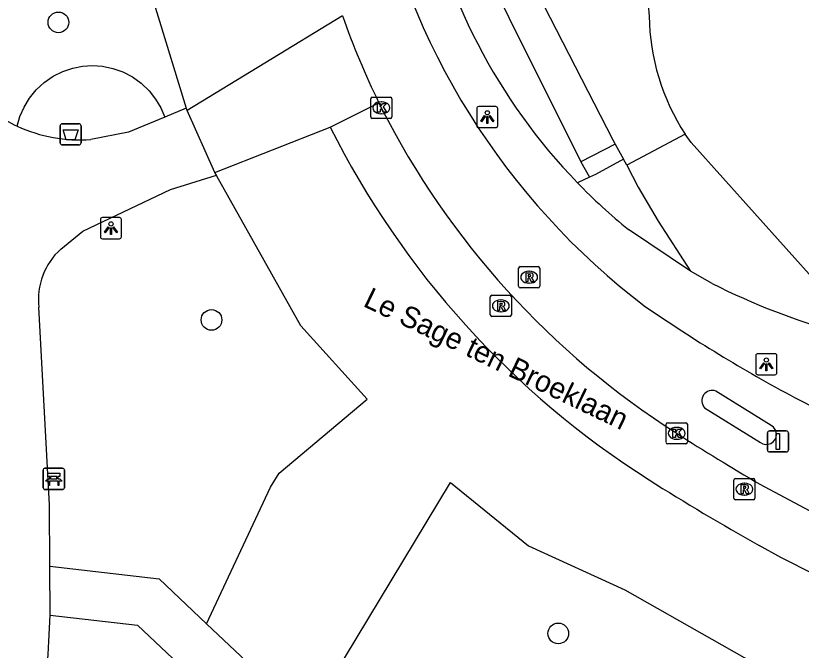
# Model space of a CAD drawing. Extents: x 161402 to 161933, y 381650 to 382313.
# Drawn here: x 161742.85 to 161779.97, y 381948.33 to 381978.33 of the extents above; entities that cross this region are included whole.
import ezdxf

# ---------------------------------------------------------------- set-up
doc = ezdxf.new("R2010")
doc.units = 0
for name, color, linetype in [('IMGEO_Afsluitpaal', 7, 'Continuous'), ('IMGEO_Afvalbak', 7, 'Continuous'), ('IMGEO_Bank', 7, 'Continuous'), ('IMGEO_Boom', 7, 'Continuous'), ('IMGEO_Groenvoorziening', 7, 'Continuous'), ('IMGEO_Kolk', 7, 'Continuous'), ('IMGEO_Lichtpunt', 7, 'Continuous'), ('IMGEO_Openbare_ruimte_label', 7, 'Continuous'), ('IMGEO_Pand', 7, 'Continuous'), ('IMGEO_Rijbaan_lokaal_open', 7, 'Continuous'), ('IMGEO_Rioolput', 7, 'Continuous'), ('IMGEO_Voetpad_gesloten', 7, 'Continuous'), ('IMGEO_Voetpad_op_trap', 7, 'Continuous'), ('IMGEO_Voetpad_open', 7, 'Continuous')]:
    doc.layers.add(name, color=color, linetype=linetype)

msp = doc.modelspace()

# ---------------------------------------------------------------- linework, layer by layer
at = {"layer": 'IMGEO_Afsluitpaal'}
for p, q in [((161778.368, 381957.807), (161778.368, 381958.607)), ((161778.368, 381958.607), (161778.368, 381957.807)), ((161778.468, 381958.707), (161779.258, 381958.707)), ((161779.258, 381958.707), (161778.468, 381958.707)), ((161779.358, 381958.607), (161779.358, 381957.807)), ((161779.358, 381957.807), (161779.358, 381958.607)), ((161779.258, 381957.707), (161778.468, 381957.707)), ((161778.468, 381957.707), (161779.258, 381957.707))]:
    msp.add_line(p, q, dxfattribs=at)
msp.add_lwpolyline([(161778.788, 381958.582), (161778.938, 381958.582), (161778.938, 381957.832), (161778.788, 381957.832), (161778.788, 381958.582)], dxfattribs=at)
for centre, start, end in [((161778.468, 381958.607), 90, 180), ((161778.468, 381958.607), 90, 180), ((161779.258, 381958.607), 0, 90), ((161779.258, 381958.607), 360, 90), ((161778.468, 381957.807), 180, 270), ((161778.468, 381957.807), 180, 270), ((161779.258, 381957.807), 270, 0), ((161779.258, 381957.807), 270, 0)]:
    msp.add_arc(centre, 0.1, start, end, dxfattribs=at)
at = {"layer": 'IMGEO_Afvalbak'}
for p, q in [((161744.944, 381972.323), (161744.944, 381973.123)), ((161744.944, 381973.123), (161744.944, 381972.323)), ((161745.044, 381973.223), (161745.834, 381973.223)), ((161745.834, 381973.223), (161745.044, 381973.223)), ((161745.934, 381973.123), (161745.934, 381972.323)), ((161745.934, 381972.323), (161745.934, 381973.123)), ((161745.834, 381972.223), (161745.044, 381972.223)), ((161745.044, 381972.223), (161745.834, 381972.223))]:
    msp.add_line(p, q, dxfattribs=at)
msp.add_lwpolyline([(161745.087, 381972.937), (161745.791, 381972.937), (161745.642, 381972.467), (161745.236, 381972.467), (161745.087, 381972.937)], dxfattribs=at)
for centre, start, end in [((161745.044, 381973.123), 90, 180), ((161745.044, 381973.123), 90, 180), ((161745.834, 381973.123), 0, 90), ((161745.834, 381973.123), 360, 90), ((161745.044, 381972.323), 180, 270), ((161745.044, 381972.323), 180, 270), ((161745.834, 381972.323), 270, 0), ((161745.834, 381972.323), 270, 0)]:
    msp.add_arc(centre, 0.1, start, end, dxfattribs=at)
at = {"layer": 'IMGEO_Bank'}
for p, q in [((161744.144, 381956.01), (161744.144, 381956.851)), ((161744.144, 381956.851), (161744.144, 381956.01)), ((161744.219, 381956.935), (161745.06, 381956.935)), ((161745.06, 381956.935), (161744.219, 381956.935)), ((161745.144, 381956.86), (161745.144, 381956.019)), ((161745.144, 381956.019), (161745.144, 381956.86)), ((161744.841, 381956.333), (161744.448, 381956.333)), ((161744.453, 381956.441), (161744.453, 381956.547)), ((161744.497, 381956.547), (161744.497, 381956.441)), ((161744.785, 381956.553), (161744.503, 381956.553)), ((161744.503, 381956.435), (161744.785, 381956.435)), ((161744.791, 381956.441), (161744.791, 381956.547)), ((161744.835, 381956.547), (161744.835, 381956.441)), ((161745.069, 381955.935), (161744.228, 381955.935)), ((161744.228, 381955.935), (161745.069, 381955.935))]:
    msp.add_line(p, q, dxfattribs=at)
for points in [[(161744.447, 381956.553), (161744.361, 381956.553), (161744.361, 381956.714), (161744.924, 381956.714), (161744.924, 381956.553), (161744.841, 381956.553)], [(161744.391, 381956.333), (161744.249, 381956.333), (161744.361, 381956.435), (161744.447, 381956.435)], [(161744.441, 381956.326), (161744.441, 381956.119), (161744.398, 381956.119), (161744.398, 381956.326)], [(161744.841, 381956.435), (161744.924, 381956.435), (161745.036, 381956.333), (161744.897, 381956.333)], [(161744.891, 381956.326), (161744.891, 381956.119), (161744.847, 381956.119), (161744.847, 381956.326)]]:
    msp.add_lwpolyline(points, dxfattribs=at)
for centre, radius, start, end in [((161744.222, 381956.857), 0.0779, 92.4484, 184.2845), ((161744.222, 381956.857), 0.0779, 92.4484, 184.2845), ((161745.066, 381956.857), 0.0779, 2.4484, 94.2845), ((161745.066, 381956.857), 0.0779, 2.4484, 94.2845), ((161744.391, 381956.326), 0.00671, 2.8957, 87.1043), ((161744.448, 381956.326), 0.00671, 92.8957, 177.1043), ((161744.446, 381956.546), 0.00671, 2.8957, 87.1043), ((161744.446, 381956.442), 0.00671, 272.8957, 357.1043), ((161744.503, 381956.546), 0.00671, 92.8957, 177.1043), ((161744.503, 381956.442), 0.00671, 182.8957, 267.1043), ((161744.785, 381956.546), 0.00671, 2.8957, 87.1043), ((161744.785, 381956.442), 0.00671, 272.8957, 357.1043), ((161744.842, 381956.546), 0.00671, 92.8957, 177.1043), ((161744.842, 381956.442), 0.00671, 182.8957, 267.1043), ((161744.84, 381956.326), 0.00671, 2.8957, 87.1043), ((161744.897, 381956.326), 0.00671, 92.8957, 177.1043), ((161744.222, 381956.013), 0.0779, 182.4484, 274.2845), ((161744.222, 381956.013), 0.0779, 182.4484, 274.2845), ((161745.066, 381956.013), 0.0779, 272.4484, 4.2845), ((161745.066, 381956.013), 0.0779, 272.4484, 4.2845)]:
    msp.add_arc(centre, radius, start, end, dxfattribs=at)
at = {"layer": 'IMGEO_Boom'}
for centre in [(161744.864, 381978.019), (161752.097, 381963.951), (161768.484, 381949.129)]:
    msp.add_circle(centre, 0.489, dxfattribs=at)
at = {"layer": 'IMGEO_Groenvoorziening'}
for points in [[(161752.007, 382011.44), (161749.264, 381999.612), (161742.845, 382001.573), (161740.844, 381999.927), (161740.748, 381996.108), (161746.467, 381993.537), (161748.45, 381991.402), (161747.827, 381985.564), (161748.917, 381980.449), (161750.906, 381973.96)], [(161742.916, 381973.113), (161743.045, 381973.566), (161743.239, 381974.013), (161743.498, 381974.441), (161743.82, 381974.835), (161744.197, 381975.183), (161744.618, 381975.474), (161745.07, 381975.7), (161745.538, 381975.858), (161746.009, 381975.949), (161746.474, 381975.977), (161746.952, 381975.944), (161747.436, 381975.844), (161747.912, 381975.674), (161748.366, 381975.437), (161748.782, 381975.137), (161749.149, 381974.784), (161749.459, 381974.391), (161749.705, 381973.97), (161749.887, 381973.536)], [(161774.483, 381972.736), (161771.72, 381971.27)], [(161751.868, 381949.589), (161754.882, 381956.037), (161755.303, 381956.704), (161759.452, 381960.205), (161756.323, 381963.676), (161752.352, 381970.751), (161752.331, 381970.789)], [(161757.507, 381944.274), (161758.386, 381947.963), (161763.392, 381956.267), (161767.079, 381953.278), (161771.629, 381951.189), (161779.856, 381946.528)], [(161744.458, 381952.316), (161749.618, 381951.709), (161751.868, 381949.589)], [(161744.47, 381949.999), (161748.594, 381949.514), (161762.216, 381936.676), (161761.561, 381932.294)], [(161751.868, 381949.589), (161757.507, 381944.274)]]:
    msp.add_lwpolyline(points, dxfattribs=at)
at = {"layer": 'IMGEO_Kolk'}
for p, q in [((161759.622, 381973.553), (161759.622, 381974.405)), ((161759.697, 381974.479), (161760.549, 381974.479)), ((161760.623, 381974.405), (161760.623, 381973.553)), ((161760.11, 381974.259), (161760.135, 381974.259)), ((161760.133, 381973.699), (161760.108, 381973.699)), ((161760.549, 381973.479), (161759.697, 381973.479)), ((161773.583, 381958.164), (161773.583, 381959.016)), ((161773.658, 381959.09), (161774.51, 381959.09)), ((161774.071, 381958.87), (161774.096, 381958.87)), ((161774.584, 381959.016), (161774.584, 381958.164)), ((161774.51, 381958.09), (161773.658, 381958.09)), ((161774.094, 381958.31), (161774.069, 381958.31))]:
    msp.add_line(p, q, dxfattribs=at)
for points in [[(161759.622, 381973.553), (161759.622, 381974.405)], [(161759.697, 381974.479), (161760.549, 381974.479)], [(161760.623, 381974.405), (161760.623, 381973.553)], [(161759.943, 381974.179), (161760.066, 381974.179), (161760.066, 381974.028), (161760.196, 381974.179), (161760.36, 381974.179), (161760.214, 381974.028), (161760.367, 381973.779), (161760.215, 381973.779), (161760.13, 381973.943), (161760.066, 381973.876), (161760.066, 381973.779), (161759.943, 381973.779), (161759.943, 381974.179)], [(161760.549, 381973.479), (161759.697, 381973.479)], [(161773.583, 381958.164), (161773.583, 381959.016)], [(161773.658, 381959.09), (161774.51, 381959.09)], [(161774.584, 381959.016), (161774.584, 381958.164)], [(161773.904, 381958.79), (161774.027, 381958.79), (161774.027, 381958.639), (161774.157, 381958.79), (161774.321, 381958.79), (161774.175, 381958.639), (161774.328, 381958.39), (161774.176, 381958.39), (161774.091, 381958.554), (161774.027, 381958.487), (161774.027, 381958.39), (161773.904, 381958.39), (161773.904, 381958.79)], [(161774.51, 381958.09), (161773.658, 381958.09)]]:
    msp.add_lwpolyline(points, dxfattribs=at)
for centre, start, end in [((161759.699, 381974.403), 91.552, 178.448), ((161759.699, 381974.403), 91.552, 178.448), ((161760.547, 381974.403), 1.552, 88.448), ((161760.547, 381974.403), 1.552, 88.448), ((161759.699, 381973.555), 181.552, 268.448), ((161759.699, 381973.555), 181.552, 268.448), ((161760.547, 381973.555), 271.552, 358.448), ((161760.547, 381973.555), 271.552, 358.448), ((161773.66, 381959.014), 91.552, 178.448), ((161773.66, 381959.014), 91.552, 178.448), ((161774.508, 381959.014), 1.552, 88.448), ((161774.508, 381959.014), 1.552, 88.448), ((161773.66, 381958.166), 181.552, 268.448), ((161773.66, 381958.166), 181.552, 268.448), ((161774.508, 381958.166), 271.552, 358.448), ((161774.508, 381958.166), 271.552, 358.448)]:
    msp.add_arc(centre, 0.0765, start, end, dxfattribs=at)
for centre, major_axis, ratio, start_param, end_param in [((161760.109, 381973.979), (-0.387, 0.002), 0.722429, 4.712389, 7.853982), ((161760.134, 381973.979), (-0.39, 0.002), 0.717154, 1.570796, 4.712389), ((161774.07, 381958.59), (-0.387, 0.002), 0.722429, 4.712389, 7.853982), ((161774.095, 381958.59), (-0.39, 0.002), 0.717154, 1.570796, 4.712389)]:
    msp.add_ellipse(centre, major_axis=major_axis, ratio=ratio, start_param=start_param, end_param=end_param, dxfattribs=at)
at = {"layer": 'IMGEO_Lichtpunt'}
for p, q in [((161765.533, 381974.04), (161764.725, 381974.04)), ((161765.533, 381974.04), (161764.725, 381974.04)), ((161764.631, 381973.945), (161764.631, 381973.138)), ((161764.631, 381973.945), (161764.631, 381973.138)), ((161765.627, 381973.138), (161765.627, 381973.945)), ((161765.627, 381973.138), (161765.627, 381973.945)), ((161764.725, 381973.044), (161765.533, 381973.044)), ((161764.725, 381973.044), (161765.533, 381973.044)), ((161746.847, 381968.692), (161746.847, 381967.885)), ((161746.847, 381968.692), (161746.847, 381967.885)), ((161747.749, 381968.787), (161746.941, 381968.787)), ((161747.749, 381968.787), (161746.941, 381968.787)), ((161747.843, 381967.885), (161747.843, 381968.692)), ((161747.843, 381967.885), (161747.843, 381968.692)), ((161746.941, 381967.791), (161747.749, 381967.791)), ((161746.941, 381967.791), (161747.749, 381967.791)), ((161777.82, 381962.258), (161777.82, 381961.451)), ((161777.82, 381962.258), (161777.82, 381961.451)), ((161778.722, 381962.353), (161777.914, 381962.353)), ((161778.722, 381962.353), (161777.914, 381962.353)), ((161778.816, 381961.451), (161778.816, 381962.258)), ((161778.816, 381961.451), (161778.816, 381962.258)), ((161777.914, 381961.357), (161778.722, 381961.357)), ((161777.914, 381961.357), (161778.722, 381961.357))]:
    msp.add_line(p, q, dxfattribs=at)
for points in [[(161765.005, 381973.609), (161765.044, 381973.581), (161764.856, 381973.319), (161764.818, 381973.346), (161765.005, 381973.609)], [(161765.107, 381973.561), (161765.154, 381973.561), (161765.154, 381973.239), (161765.107, 381973.239), (161765.107, 381973.561)], [(161765.217, 381973.581), (161765.255, 381973.608), (161765.442, 381973.346), (161765.403, 381973.318), (161765.217, 381973.581)], [(161747.221, 381968.356), (161747.26, 381968.328), (161747.072, 381968.066), (161747.034, 381968.093), (161747.221, 381968.356)], [(161747.323, 381968.308), (161747.37, 381968.308), (161747.37, 381967.986), (161747.323, 381967.986), (161747.323, 381968.308)], [(161747.433, 381968.328), (161747.471, 381968.355), (161747.658, 381968.093), (161747.619, 381968.065), (161747.433, 381968.328)], [(161778.194, 381961.922), (161778.233, 381961.894), (161778.045, 381961.632), (161778.007, 381961.659), (161778.194, 381961.922)], [(161778.296, 381961.874), (161778.343, 381961.874), (161778.343, 381961.552), (161778.296, 381961.552), (161778.296, 381961.874)], [(161778.406, 381961.894), (161778.444, 381961.921), (161778.631, 381961.659), (161778.592, 381961.631), (161778.406, 381961.894)]]:
    msp.add_lwpolyline(points, dxfattribs=at)
for centre in [(161765.13, 381973.743), (161747.346, 381968.49), (161778.319, 381962.056)]:
    msp.add_circle(centre, 0.0994, dxfattribs=at)
for centre, start, end in [((161764.725, 381973.945), 90, 180), ((161764.725, 381973.945), 90, 180), ((161765.533, 381973.945), 0, 90), ((161765.533, 381973.945), 0, 90), ((161764.725, 381973.138), 180, 270), ((161764.725, 381973.138), 180, 270), ((161765.533, 381973.138), 270, 0), ((161765.533, 381973.138), 270, 360), ((161746.941, 381968.692), 90, 180), ((161746.941, 381968.692), 90, 180), ((161747.749, 381968.692), 0, 90), ((161747.749, 381968.692), 0, 90), ((161746.941, 381967.885), 180, 270), ((161746.941, 381967.885), 180, 270), ((161747.749, 381967.885), 270, 0), ((161747.749, 381967.885), 270, 360), ((161777.914, 381962.258), 90, 180), ((161777.914, 381962.258), 90, 180), ((161778.722, 381962.258), 0, 90), ((161778.722, 381962.258), 0, 90), ((161777.914, 381961.451), 180, 270), ((161777.914, 381961.451), 180, 270), ((161778.722, 381961.451), 270, 0), ((161778.722, 381961.451), 270, 360)]:
    msp.add_arc(centre, 0.0946, start, end, dxfattribs=at)
at = {"layer": 'IMGEO_Pand'}
for points in [[(161780.758, 381965.653), (161791.79, 381971.32), (161790.711, 381973.405), (161794.625, 381975.432), (161794.738, 381975.207), (161795.171, 381975.426), (161788.334, 381988.775), (161786.795, 381987.989), (161785.621, 381990.324), (161785.669, 381990.368), (161777.752, 381999.117), (161777.382, 381998.782), (161778.17, 381997.911), (161776.531, 381996.448), (161775.334, 381998.777), (161765.944, 381993.952), (161772.541, 381981.009), (161772.785, 381978.319)], [(161780.758, 381965.653), (161774.762, 381972.334), (161774.483, 381972.736)]]:
    msp.add_lwpolyline(points, dxfattribs=at)
msp.add_arc((161783.09, 381978.403), 10.305, 180.4694, 213.3636, dxfattribs=at)
at = {"layer": 'IMGEO_Rijbaan_lokaal_open'}
for points in [[(161758.283, 381978.333), (161750.941, 381973.847)], [(161757.71, 381973.064), (161760.012, 381974.208)], [(161760.012, 381974.208), (161760.123, 381973.979)], [(161752.256, 381970.922), (161750.941, 381973.847)], [(161752.256, 381970.922), (161757.71, 381973.064)], [(161778.553, 381958.957), (161775.934, 381960.587)], [(161779.65, 381960.282), (161784.276, 381957.939)], [(161775.399, 381959.798), (161778.043, 381958.155)], [(161778.004, 381956.188), (161782, 381954.061)]]:
    msp.add_lwpolyline(points, dxfattribs=at)
for centre, radius, start, end in [((161793.302, 381991.816), 34.211, 191.2156, 232.7772), ((161793.148, 381990.522), 36.934, 199.2697, 206.2124), ((161795.206, 381991.779), 39.34, 206.902, 237.527), ((161815.18, 382026.51), 75.156, 235.49647, 241.78732), ((161775.76, 381960.129), 0.49, 69.1263, 222.5934), ((161778.322, 381958.541), 0.476, 234.1737, 60.9209), ((161832.939, 382050.241), 108.921, 237.29263, 239.71117)]:
    msp.add_arc(centre, radius, start, end, dxfattribs=at)
at = {"layer": 'IMGEO_Rioolput'}
for p, q in [((161766.609, 381965.543), (161766.609, 381966.395)), ((161766.684, 381966.469), (161767.536, 381966.469)), ((161767.097, 381966.249), (161767.122, 381966.249)), ((161767.61, 381966.395), (161767.61, 381965.543)), ((161767.12, 381965.689), (161767.095, 381965.689)), ((161765.344, 381965.116), (161766.196, 381965.116)), ((161767.536, 381965.469), (161766.684, 381965.469)), ((161765.269, 381964.19), (161765.269, 381965.042)), ((161765.757, 381964.896), (161765.782, 381964.896)), ((161766.27, 381965.042), (161766.27, 381964.19)), ((161766.196, 381964.116), (161765.344, 381964.116)), ((161765.78, 381964.336), (161765.755, 381964.336)), ((161776.78, 381955.525), (161776.78, 381956.377)), ((161776.855, 381956.451), (161777.707, 381956.451)), ((161777.268, 381956.231), (161777.293, 381956.231)), ((161777.781, 381956.377), (161777.781, 381955.525)), ((161777.291, 381955.671), (161777.266, 381955.671)), ((161777.707, 381955.451), (161776.855, 381955.451))]:
    msp.add_line(p, q, dxfattribs=at)
for points in [[(161766.609, 381965.543), (161766.609, 381966.395)], [(161766.684, 381966.469), (161767.536, 381966.469)], [(161767.61, 381966.395), (161767.61, 381965.543)], [(161767.198, 381966.167), (161766.946, 381966.169), (161766.946, 381965.769)], [(161766.946, 381965.769), (161767.07, 381965.769), (161767.07, 381965.931), (161767.081, 381965.931)], [(161767.124, 381966.088), (161767.07, 381966.088), (161767.07, 381966.007)], [(161767.07, 381966.007), (161767.122, 381966.007)], [(161767.128, 381965.902), (161767.199, 381965.769), (161767.339, 381965.769), (161767.274, 381965.895)], [(161765.344, 381965.116), (161766.196, 381965.116)], [(161767.536, 381965.469), (161766.684, 381965.469)], [(161765.269, 381964.19), (161765.269, 381965.042)], [(161765.858, 381964.814), (161765.606, 381964.816), (161765.606, 381964.416)], [(161765.784, 381964.735), (161765.73, 381964.735), (161765.73, 381964.654)], [(161766.27, 381965.042), (161766.27, 381964.19)], [(161765.606, 381964.416), (161765.73, 381964.416), (161765.73, 381964.578), (161765.741, 381964.578)], [(161765.73, 381964.654), (161765.782, 381964.654)], [(161765.788, 381964.549), (161765.859, 381964.416), (161765.999, 381964.416), (161765.934, 381964.542)], [(161766.196, 381964.116), (161765.344, 381964.116)], [(161776.78, 381955.525), (161776.78, 381956.377)], [(161776.855, 381956.451), (161777.707, 381956.451)], [(161777.781, 381956.377), (161777.781, 381955.525)], [(161777.369, 381956.149), (161777.117, 381956.151), (161777.117, 381955.751)], [(161777.117, 381955.751), (161777.241, 381955.751), (161777.241, 381955.913), (161777.252, 381955.913)], [(161777.295, 381956.07), (161777.241, 381956.07), (161777.241, 381955.989)], [(161777.241, 381955.989), (161777.293, 381955.989)], [(161777.299, 381955.884), (161777.37, 381955.751), (161777.51, 381955.751), (161777.445, 381955.877)], [(161777.707, 381955.451), (161776.855, 381955.451)]]:
    msp.add_lwpolyline(points, dxfattribs=at)
for centre, radius, start, end in [((161766.686, 381966.393), 0.0765, 91.552, 178.448), ((161766.686, 381966.393), 0.0765, 91.552, 178.448), ((161767.534, 381966.393), 0.0765, 1.552, 88.448), ((161767.534, 381966.393), 0.0765, 1.552, 88.448), ((161767.08, 381965.878), 0.0533, 26.0293, 88.6989), ((161767.106, 381966.196), 0.19, 274.7715, 282.9687), ((161767.13, 381965.992), 0.0964, 77.0061, 93.1865), ((161767.144, 381966.049), 0.0378, 276.6634, 79.6772), ((161767.197, 381966.057), 0.109, 350.3612, 89.416), ((161767.195, 381966.057), 0.112, 277.5842, 350.9817), ((161767.179, 381965.842), 0.108, 29.5134, 73.7905), ((161766.686, 381965.545), 0.0765, 181.552, 268.448), ((161766.686, 381965.545), 0.0765, 181.552, 268.448), ((161767.534, 381965.545), 0.0765, 271.552, 358.448), ((161767.534, 381965.545), 0.0765, 271.552, 358.448), ((161765.346, 381965.04), 0.0765, 91.552, 178.448), ((161765.346, 381965.04), 0.0765, 91.552, 178.448), ((161766.194, 381965.04), 0.0765, 1.552, 88.448), ((161766.194, 381965.04), 0.0765, 1.552, 88.448), ((161765.79, 381964.639), 0.0964, 77.0061, 93.1865), ((161765.857, 381964.704), 0.109, 350.3612, 89.416), ((161765.74, 381964.525), 0.0533, 26.0293, 88.6989), ((161765.766, 381964.843), 0.19, 274.7715, 282.9687), ((161765.804, 381964.696), 0.0378, 276.6634, 79.6772), ((161765.855, 381964.704), 0.112, 277.5842, 350.9817), ((161765.839, 381964.489), 0.108, 29.5134, 73.7905), ((161765.346, 381964.192), 0.0765, 181.552, 268.448), ((161765.346, 381964.192), 0.0765, 181.552, 268.448), ((161766.194, 381964.192), 0.0765, 271.552, 358.448), ((161766.194, 381964.192), 0.0765, 271.552, 358.448), ((161776.857, 381956.375), 0.0765, 91.552, 178.448), ((161776.857, 381956.375), 0.0765, 91.552, 178.448), ((161777.705, 381956.375), 0.0765, 1.552, 88.448), ((161777.705, 381956.375), 0.0765, 1.552, 88.448), ((161777.251, 381955.86), 0.0533, 26.0293, 88.6989), ((161777.277, 381956.178), 0.19, 274.7715, 282.9687), ((161777.301, 381955.974), 0.0964, 77.0061, 93.1865), ((161777.315, 381956.031), 0.0378, 276.6634, 79.6772), ((161777.368, 381956.039), 0.109, 350.3612, 89.416), ((161777.366, 381956.039), 0.112, 277.5842, 350.9817), ((161777.35, 381955.824), 0.108, 29.5134, 73.7905), ((161776.857, 381955.527), 0.0765, 181.552, 268.448), ((161776.857, 381955.527), 0.0765, 181.552, 268.448), ((161777.705, 381955.527), 0.0765, 271.552, 358.448), ((161777.705, 381955.527), 0.0765, 271.552, 358.448)]:
    msp.add_arc(centre, radius, start, end, dxfattribs=at)
for centre, major_axis, ratio, start_param, end_param in [((161767.096, 381965.969), (-0.387, 0.002), 0.722429, 4.712389, 7.853982), ((161767.121, 381965.969), (-0.39, 0.002), 0.717154, 1.570796, 4.712389), ((161765.756, 381964.616), (-0.387, 0.002), 0.722429, 4.712389, 7.853982), ((161765.781, 381964.616), (-0.39, 0.002), 0.717154, 1.570796, 4.712389), ((161777.267, 381955.951), (-0.387, 0.002), 0.722429, 4.712389, 7.853982), ((161777.292, 381955.951), (-0.39, 0.002), 0.717154, 1.570796, 4.712389)]:
    msp.add_ellipse(centre, major_axis=major_axis, ratio=ratio, start_param=start_param, end_param=end_param, dxfattribs=at)
at = {"layer": 'IMGEO_Voetpad_gesloten'}
for points in [[(161750.906, 381973.96), (161749.887, 381973.536)], [(161750.941, 381973.847), (161750.906, 381973.96)], [(161749.887, 381973.536), (161748.178, 381972.826), (161746.393, 381972.484)], [(161744.971, 381967.296), (161746.016, 381968.154), (161750.156, 381970.118), (161752.331, 381970.789)], [(161752.331, 381970.789), (161752.256, 381970.922)], [(161744.458, 381952.316), (161744.444, 381955.206), (161743.944, 381964.554)], [(161744.47, 381949.999), (161744.458, 381952.316)]]:
    msp.add_lwpolyline(points, dxfattribs=at)
for centre, radius, start, end in [((161745.856, 381979.417), 6.956, 224.0942, 244.9994), ((161745.852, 381979.418), 6.955, 245.0309, 274.4609), ((161747.127, 381964.925), 3.205, 132.2852, 186.6485), ((161656.452, 381953.403), 88.083, 351.32027, 357.7854)]:
    msp.add_arc(centre, radius, start, end, dxfattribs=at)
at = {"layer": 'IMGEO_Voetpad_op_trap'}
for points in [[(161771.173, 381972.261), (161771.575, 381971.547)], [(161769.557, 381971.429), (161769.954, 381970.692)]]:
    msp.add_lwpolyline(points, dxfattribs=at)
at = {"layer": 'IMGEO_Voetpad_open'}
for points in [[(161761.87, 381990.395), (161771.057, 381972.467), (161771.173, 381972.261)], [(161762.059, 381984.641), (161762.759, 381985.056), (161769.557, 381971.429)], [(161771.173, 381972.261), (161769.557, 381971.429)], [(161771.575, 381971.547), (161770.24, 381970.824), (161769.954, 381970.692)], [(161771.72, 381971.27), (161771.575, 381971.547)], [(161771.72, 381971.27), (161772.267, 381970.223), (161773.207, 381968.615), (161774.733, 381966.256)], [(161769.954, 381970.692), (161769.391, 381970.434)], [(161774.733, 381966.256), (161771.801, 381968.224)], [(161775.753, 381965.675), (161774.733, 381966.256)], [(161780.63, 381951.898), (161779.002, 381952.721), (161777.972, 381953.284)]]:
    msp.add_lwpolyline(points, dxfattribs=at)
for centre, radius, start, end in [((161789.276, 381989.692), 27.681, 190.5129, 224.0822), ((161795.355, 381991.934), 42.11, 206.6225, 237.5732), ((161789.36, 381989.791), 27.811, 224.1085, 230.8491), ((161791.159, 381996.411), 34.382, 243.3779, 254.2916), ((161843.415, 382068.685), 132.666, 237.82774, 240.44275)]:
    msp.add_arc(centre, radius, start, end, dxfattribs=at)

# ---------------------------------------------------------------- texts
at = {"layer": 'IMGEO_Openbare_ruimte_label'}
msp.add_text('Le Sage ten Broeklaan', height=1, rotation=334.3321, dxfattribs=at).set_placement((161759.215, 381964.62))

doc.saveas('drawing.dxf')
